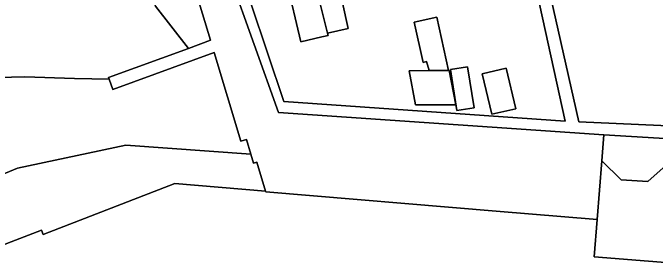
# Model space of a CAD drawing. Extents: x 160856 to 161310, y 384024 to 384878.
# Drawn here: x 160944.6 to 161018.2, y 384645.2 to 384674 of the extents above; entities that cross this region are included whole.
import ezdxf

# ---------------------------------------------------------------- set-up
doc = ezdxf.new("R2010")
doc.units = 0
for name, color, linetype in [('IMGEO_Erf', 7, 'Continuous'), ('IMGEO_Hek', 7, 'Continuous'), ('IMGEO_Pand', 7, 'Continuous'), ('IMGEO_Rijbaan_lokaal_open', 7, 'Continuous'), ('IMGEO_Voetpad_open', 7, 'Continuous')]:
    doc.layers.add(name, color=color, linetype=linetype)

msp = doc.modelspace()

# ---------------------------------------------------------------- linework, layer by layer
at = {"layer": 'IMGEO_Erf'}
for points in [[(161019.037, 384687.212), (161017.177, 384686.777), (161016.27, 384690.656), (161013.321, 384689.966), (161014.25, 384685.993), (161011.333, 384685.311), (161009.425, 384684.865), (161007.417, 384684.395), (161006.881, 384686.686), (161008.894, 384687.157), (161008.509, 384688.823), (161005.999, 384688.235), (161003.583, 384687.669), (161009.497, 384661.544), (161027.455, 384660.754)], [(160970.021, 384680.67), (160975.646, 384663.885), (161007.907, 384661.614), (161004.02, 384679.414)], [(160981.734, 384678.168), (160983.036, 384672.261), (160980.648, 384671.734), (160980.72, 384671.445), (160980.215, 384671.326), (160980.024, 384671.281), (160977.607, 384670.712), (160975.957, 384677.724)]]:
    msp.add_lwpolyline(points, dxfattribs=at)
for points in [[(161012.363, 384660.051), (160975.017, 384662.612), (160969.466, 384678.232), (160965.408, 384676.997), (160967.25, 384670.899), (160964.692, 384669.97), (160955.52, 384666.637), (160955.594, 384666.434), (160956.022, 384665.257), (160967.658, 384669.485), (160970.725, 384659.329), (160971.358, 384659.52), (160971.859, 384657.86), (160972.179, 384656.802), (160972.563, 384656.918), (160973.559, 384653.621), (160973.59, 384653.518), (161000, 384651.318), (161011.607, 384650.352), (161012.121, 384657.087)], [(160993.183, 384673.541), (160994.53, 384667.441), (160994.623, 384667.442), (160995.394, 384663.493), (160990.769, 384663.493), (160990.017, 384667.404), (160992.33, 384667.423), (160992.004, 384668.473), (160991.617, 384668.353), (160990.607, 384672.979)], [(160997.48, 384663.165), (160995.497, 384662.851), (160994.752, 384667.559), (160996.735, 384667.873)], [(161001.159, 384667.714), (161002.246, 384663.058), (160999.496, 384662.417), (160998.409, 384667.072)]]:
    msp.add_lwpolyline(points, close=True, dxfattribs=at)
at = {"layer": 'IMGEO_Hek'}
msp.add_lwpolyline([(161011.607, 384650.352), (161012.121, 384657.087)], dxfattribs=at)
at = {"layer": 'IMGEO_Pand'}
for points in [[(160976.93, 384682.175), (160974.983, 384690.451), (160968.1, 384688.831), (160968.254, 384688.176), (160969.245, 384683.965), (160970.021, 384680.67), (160974.604, 384681.749), (160975.573, 384677.634), (160975.957, 384677.724), (160977.607, 384670.712), (160980.024, 384671.281), (160980.215, 384671.326), (160980.72, 384671.445), (160980.648, 384671.734), (160979.186, 384677.568), (160979.023, 384677.53), (160978.741, 384678.728), (160977.718, 384678.488)], [(160964.692, 384669.97), (160967.25, 384670.899), (160965.408, 384676.997), (160962.626, 384686.212), (160957.27, 384684.595), (160960.908, 384674.794)], [(160955.594, 384666.434), (160955.52, 384666.637), (160964.692, 384669.97), (160960.908, 384674.794), (160957.27, 384684.595), (160955.307, 384684.002), (160954.733, 384683.794), (160929.276, 384674.544), (160933.47, 384663.572), (160941.279, 384666.602), (160945.923, 384666.697), (160951.642, 384666.521)], [(160981.734, 384678.168), (160979.186, 384677.568), (160980.648, 384671.734), (160983.036, 384672.261)], [(160990.607, 384672.979), (160991.617, 384668.353), (160992.004, 384668.473), (160992.33, 384667.423), (160994.53, 384667.441), (160993.183, 384673.541)], [(160937.451, 384653.082), (160945.078, 384656.249), (160957.517, 384658.886), (160971.859, 384657.86), (160971.358, 384659.52), (160970.725, 384659.329), (160967.658, 384669.485), (160956.022, 384665.257), (160955.594, 384666.434), (160951.642, 384666.521), (160945.923, 384666.697), (160941.279, 384666.602), (160933.47, 384663.572), (160935.209, 384658.967), (160935.494, 384658.22), (160937.202, 384653.736)], [(160997.48, 384663.165), (160996.735, 384667.873), (160994.752, 384667.559), (160995.497, 384662.851)], [(160998.409, 384667.072), (160999.496, 384662.417), (161002.246, 384663.058), (161001.159, 384667.714)], [(160994.623, 384667.442), (160994.53, 384667.441), (160992.33, 384667.423), (160990.017, 384667.404), (160990.769, 384663.493), (160995.394, 384663.493)], [(161025.503, 384658.795), (161025.054, 384659.301), (161012.363, 384660.051), (161012.121, 384657.087), (161014.337, 384654.905), (161017.397, 384654.724), (161019.495, 384656.588), (161021.518, 384655.255), (161022.327, 384655.974)], [(160937.451, 384653.082), (160937.67, 384652.508), (160940.157, 384646.186), (160947.852, 384649.157), (160948.047, 384648.651), (160963.147, 384654.482), (160973.559, 384653.621), (160972.563, 384656.918), (160972.179, 384656.802), (160971.859, 384657.86), (160957.517, 384658.886), (160945.078, 384656.249)], [(161023.199, 384638.753), (161023.706, 384645.1), (161011.266, 384646.094), (161011.607, 384650.352), (161000, 384651.318), (160973.59, 384653.518), (160973.559, 384653.621), (160963.147, 384654.482), (160948.047, 384648.651), (160947.852, 384649.157), (160940.157, 384646.186), (160944.571, 384634.966), (160949.236, 384636.767), (160959.912, 384640.889), (160960.282, 384639.932), (160968.473, 384643.094), (160988.813, 384641.433), (161009.711, 384639.726)]]:
    msp.add_lwpolyline(points, close=True, dxfattribs=at)
at = {"layer": 'IMGEO_Rijbaan_lokaal_open'}
msp.add_lwpolyline([(161024.93, 384653.23), (161023.003, 384655.261), (161022.327, 384655.974), (161021.518, 384655.255), (161019.495, 384656.588), (161017.397, 384654.724), (161014.337, 384654.905), (161012.121, 384657.087), (161011.607, 384650.352), (161011.266, 384646.094), (161023.706, 384645.1), (161023.199, 384638.753), (161023.191, 384638.65), (161027.716, 384638.289), (161032.7, 384637.891), (161033.664, 384636.809), (161037.434, 384640.168), (161033.936, 384643.741), (161028.69, 384649.268)], close=True, dxfattribs=at)
at = {"layer": 'IMGEO_Voetpad_open'}
for points in [[(161027.455, 384660.754), (161009.497, 384661.544), (161003.583, 384687.669)], [(161004.02, 384679.414), (161007.907, 384661.614), (160975.646, 384663.885), (160970.021, 384680.67)], [(160969.466, 384678.232), (160975.017, 384662.612), (161012.363, 384660.051), (161025.054, 384659.301)]]:
    msp.add_lwpolyline(points, dxfattribs=at)

doc.saveas('drawing.dxf')
